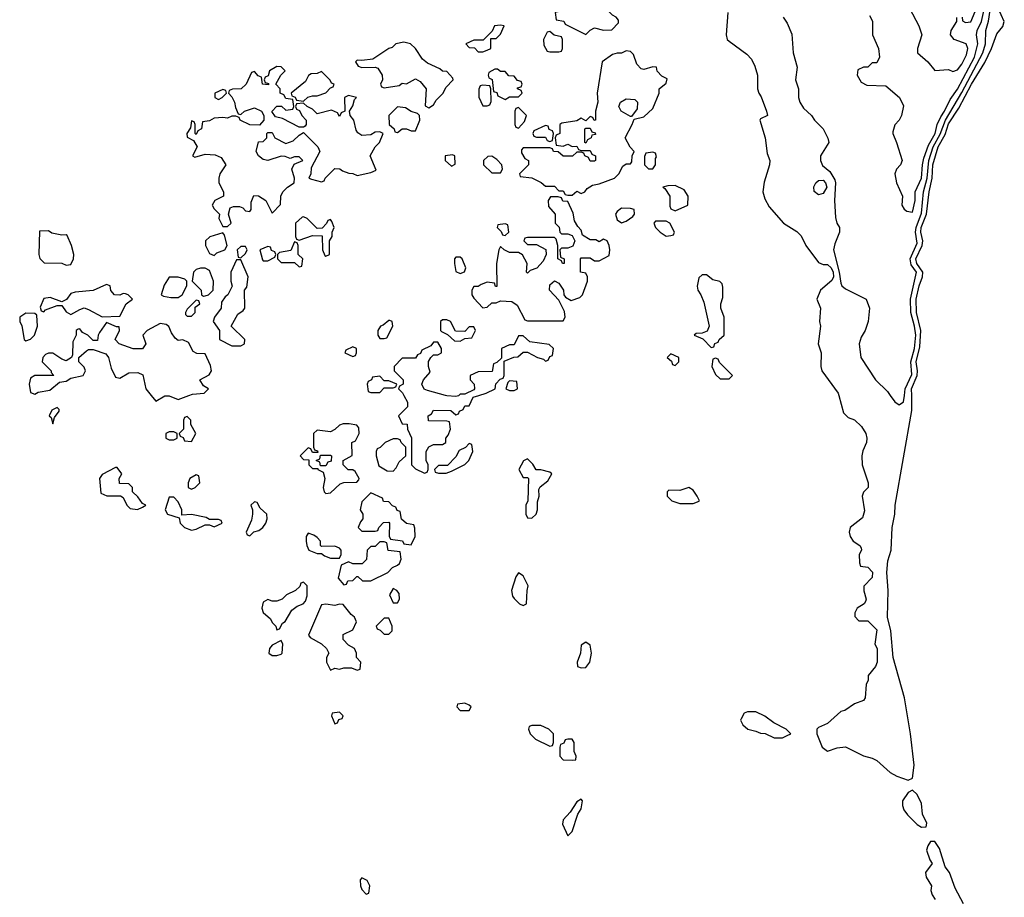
# Model space of a CAD drawing. Header units: inches. Extents: x 2789275 to 2951659, y 860290 to 1033804.
# Tile 272 of 316: x 2901622 to 2906020, y 977759 to 981678. Entities that reach past the tile are written whole.
import ezdxf

# ---------------------------------------------------------------- set-up
doc = ezdxf.new("R2010")
doc.units = ezdxf.units.IN
doc.header["$MEASUREMENT"] = 0
doc.layers.add('C9907', color=7, linetype='Continuous')
doc.layers.add('C9908', color=7, linetype='Continuous')

msp = doc.modelspace()

# ---------------------------------------------------------------- linework, layer by layer
at = {"layer": 'C9907', "color": 2}
for points, elevation in [([(2902209, 980000), (2902230, 979974), (2902270, 979998), (2902290, 979998), (2902330, 979982), (2902378, 980000)], 2), ([(2903337.8, 980000), (2903354, 979970), (2903354, 979950), (2903314, 979910), (2903330, 979874), (2903352.7, 979872.7), (2903354, 979850), (2903371.6, 979811.6), (2903372, 979690), (2903390, 979672), (2903430, 979654), (2903442, 979658), (2903446, 979670), (2903446, 979690), (2903438, 979710), (2903438, 979750), (2903448.7, 979771.3), (2903470, 979782), (2903510, 979782), (2903526, 979790), (2903526, 979810), (2903536.4, 979823.6), (2903546, 979850), (2903542, 979882), (2903530, 979886), (2903447.3, 979887.3), (2903446, 979910), (2903462, 979918), (2903470, 979934), (2903547.3, 979932.7), (2903570, 979914), (2903582, 979918), (2903586, 979930), (2903602, 979938), (2903610, 979954), (2903630, 979954), (2903647.3, 979992.7), (2903672.2, 980000)], 2), ([(2903584, 980000), (2903582, 979998), (2903570, 979995.3), (2903530, 979998), (2903523.1, 980000)], 2), ([(2905280.7, 980000), (2905302, 979922), (2905322, 979902), (2905350.9, 979890.9), (2905382, 979862), (2905401, 979830), (2905406, 979810), (2905404.7, 979790), (2905387.3, 979752.7), (2905382.8, 979730), (2905384.7, 979690), (2905412, 979610), (2905412, 979590), (2905391, 979569), (2905384.7, 979550), (2905394.8, 979485.2), (2905386, 979454), (2905331.3, 979410), (2905326, 979390), (2905330.9, 979370.9), (2905344.7, 979350), (2905374, 979330), (2905379.6, 979319.6), (2905382, 979310), (2905372, 979290), (2905372.7, 979252.7), (2905378, 979238), (2905410, 979234), (2905431.1, 979211.1), (2905430, 979188), (2905392, 979148), (2905391.6, 979128.4), (2905402, 979090), (2905399.6, 979080.4), (2905394, 979070), (2905362, 979050), (2905352, 979030), (2905352.7, 979012.7), (2905370, 978994), (2905410, 978994), (2905450, 978954), (2905442, 978890), (2905451.3, 978870), (2905451.3, 978810), (2905444.7, 978790), (2905412, 978750), (2905411.1, 978728.9), (2905402, 978710), (2905398, 978650), (2905390, 978638), (2905350, 978624), (2905306.8, 978593.2), (2905290, 978588.7), (2905230, 978535.3), (2905190, 978518), (2905182, 978510), (2905182, 978490), (2905206, 978430), (2905230, 978411.3), (2905272.9, 978427.1), (2905310, 978431), (2905390, 978391), (2905430, 978381), (2905450, 978371), (2905510, 978316), (2905539.8, 978299.8), (2905590, 978282), (2905610, 978292), (2905616.9, 978350), (2905600.4, 978490), (2905573.3, 978650), (2905522.9, 978830), (2905513, 978950), (2905498.4, 979010), (2905500.5, 979130), (2905495.6, 979210), (2905498.9, 979261.1), (2905514.3, 979310), (2905518.9, 979410), (2905531.1, 979470), (2905532.4, 979510), (2905606.8, 979933.2), (2905606.1, 980000)], 2), ([(2905509.9, 980000), (2905530, 979971.3), (2905550, 979958.8), (2905570, 979972), (2905573.3, 980000)], 6), ([(2905836.9, 977730), (2905800.1, 977800.1), (2905775.1, 977870), (2905755.6, 977895.6), (2905730, 977977.2), (2905710, 978008.7), (2905690, 978008), (2905678, 977990), (2905672, 977970), (2905686.8, 977926.8), (2905698, 977910), (2905667.3, 977870), (2905671.3, 977850), (2905694, 977810), (2905692, 977790), (2905698, 977770), (2905711, 977750)], 2)]:
    msp.add_lwpolyline(points, dxfattribs=dict(at, elevation=elevation))
at = {"layer": 'C9907', "color": 2, "elevation": 2}
for points in [[(2901790, 979946), (2901766, 979934), (2901754, 979910), (2901762, 979902), (2901770, 979874), (2901778, 979902), (2901798, 979930), (2901798, 979938)], [(2902370, 979906), (2902358, 979902), (2902354, 979890), (2902354, 979850), (2902334, 979830), (2902338, 979818), (2902352, 979812), (2902358, 979798), (2902390, 979794), (2902408, 979830), (2902386, 979870), (2902386, 979890)], [(2903094, 979874), (2903066.4, 979873.6), (2903050, 979868), (2903030, 979848), (2903010, 979838), (2902950, 979846), (2902934, 979830), (2902934, 979770), (2902938, 979758), (2902952.7, 979752.7), (2902954, 979746), (2902930, 979746), (2902922, 979762), (2902910, 979766), (2902874, 979730), (2902890, 979714), (2902912.7, 979712.7), (2902914, 979690), (2902930, 979674), (2902954, 979674), (2902954, 979670), (2902978, 979658), (2902984.7, 979630), (2902978, 979590), (2902982, 979570), (2902990, 979562), (2903010, 979566), (2903054, 979606), (2903070, 979612), (2903127.3, 979612.7), (2903136.4, 979623.6), (2903138, 979630), (2903120.4, 979660.4), (2903110, 979668), (2903088.4, 979668.4), (2903066, 979690), (2903066, 979710), (2903107.3, 979732.7), (2903106, 979790), (2903122, 979798), (2903138, 979830), (2903136.4, 979856.4), (2903127.3, 979867.3)], [(2902310, 979838), (2902290, 979838), (2902274, 979830), (2902274, 979810), (2902290, 979802), (2902310, 979802), (2902326, 979810), (2902326, 979830)], [(2903310, 979806), (2903290, 979806), (2903254, 979790), (2903232.7, 979767.3), (2903218, 979762), (2903214, 979750), (2903214, 979730), (2903225.4, 979685.4), (2903263.6, 979663.6), (2903290, 979662), (2903303.1, 979676.9), (2903316.4, 979703.6), (2903346, 979730), (2903346, 979770), (2903326, 979790), (2903322, 979802)], [(2903630, 979786), (2903612.7, 979767.3), (2903585.4, 979754.6), (2903570, 979726), (2903532.7, 979687.3), (2903492.7, 979687.3), (2903474, 979670), (2903478, 979658), (2903492.7, 979652.7), (2903527.3, 979652.7), (2903550, 979662), (2903610, 979692), (2903628, 979710), (2903646, 979750), (2903642, 979782)], [(2902966, 979686), (2902962, 979702), (2902946, 979710), (2902962, 979718), (2902966, 979734), (2903010, 979734), (2903014, 979730), (2903012.7, 979707.3), (2902998, 979702), (2902990, 979686)], [(2903890, 979718), (2903871.6, 979708.4), (2903852, 979670), (2903870, 979634), (2903890, 979634), (2903894, 979630), (2903892, 979530), (2903882, 979510), (2903882, 979470), (2903890, 979454), (2903910, 979452), (2903928, 979470), (2903934, 979490), (2903934.6, 979525.4), (2903942, 979550), (2903940.4, 979579.6), (2903947.3, 979592.7), (2903980.4, 979619.6), (2903998, 979650), (2903990, 979658), (2903950, 979668), (2903928.4, 979668.4), (2903913.6, 979693.6)], [(2902058, 979678), (2902050, 979678), (2901990, 979648), (2901978, 979630), (2901984.7, 979564.7), (2902011.6, 979551.6), (2902072.7, 979552.7), (2902084.7, 979544.7), (2902101, 979510), (2902115.3, 979495.3), (2902148.9, 979491.1), (2902170, 979502), (2902186, 979510), (2902170, 979518), (2902150, 979548), (2902126, 979570), (2902126, 979590), (2902110, 979606), (2902067.3, 979607.3), (2902066, 979630), (2902078, 979650)], [(2902410, 979646), (2902382, 979630), (2902374, 979610), (2902374, 979590), (2902390, 979582), (2902406, 979590), (2902426, 979610), (2902422, 979642)], [(2903190, 979566), (2903150, 979526), (2903142, 979490), (2903154, 979470), (2903154, 979450), (2903143.6, 979436.4), (2903134, 979410), (2903150, 979394), (2903210, 979394), (2903222, 979398), (2903226, 979410), (2903247.3, 979432.7), (2903270, 979434), (2903274, 979430), (2903272.7, 979372.7), (2903278, 979358), (2903331.6, 979351.6), (2903338, 979338), (2903370, 979334), (2903388, 979370), (2903387.3, 979407.3), (2903382, 979422), (2903350, 979428), (2903327.3, 979447.3), (2903322, 979482), (2903307.3, 979487.3), (2903302, 979502), (2903287.3, 979507.3), (2903270, 979526), (2903247.3, 979527.3), (2903242, 979542)], [(2904610, 979588.7), (2904570, 979575.3), (2904522, 979578), (2904514, 979570), (2904514, 979550), (2904534, 979530), (2904570, 979518), (2904630, 979518), (2904650, 979524.7), (2904658, 979530), (2904648, 979550), (2904630, 979578)], [(2902310, 979546), (2902290, 979546), (2902272, 979490), (2902282, 979470), (2902334, 979454), (2902338, 979430), (2902358, 979410), (2902390, 979398.8), (2902410, 979402.8), (2902450, 979422), (2902470, 979422), (2902490, 979414), (2902526, 979430), (2902522, 979442), (2902510, 979446), (2902470, 979446), (2902454.6, 979454.6), (2902390, 979468), (2902346, 979466), (2902346, 979490), (2902330, 979526)], [(2902670, 979526), (2902654, 979510), (2902662, 979490), (2902662, 979470), (2902656.9, 979443.1), (2902634, 979390), (2902638, 979378), (2902650, 979374), (2902668, 979392), (2902690, 979398), (2902708, 979410), (2902722, 979430), (2902728, 979450), (2902726, 979470), (2902696.4, 979496.4), (2902682, 979522)], [(2902910, 979386), (2902902, 979370), (2902902, 979350), (2902904.7, 979330), (2902914, 979310), (2902950, 979294), (2902970, 979294), (2902983.6, 979283.6), (2903010, 979274), (2903050, 979274), (2903058, 979290), (2903058, 979310), (2903050, 979318), (2903030, 979328), (2902970, 979326), (2902966, 979330), (2902966, 979350), (2902950, 979366), (2902936.4, 979376.4)], [(2903250, 979346), (2903230, 979346), (2903210, 979326), (2903190, 979326), (2903174, 979310), (2903171.6, 979268.4), (2903151.6, 979248.4), (2903110, 979248), (2903090, 979258), (2903058, 979242), (2903044.7, 979184.7), (2903070, 979154), (2903082, 979158), (2903087.3, 979172.7), (2903110, 979174), (2903128.4, 979191.6), (2903131.6, 979191.6), (2903152.7, 979172.7), (2903190, 979172), (2903266, 979210), (2903287.3, 979232.7), (2903310, 979242), (2903318, 979250), (2903326, 979270), (2903322, 979302), (2903267.3, 979307.3), (2903262, 979342)], [(2903850, 979208), (2903838, 979190), (2903818, 979130), (2903823.6, 979103.6), (2903830, 979094), (2903854, 979070), (2903870, 979062), (2903886, 979070), (2903888, 979130), (2903893.2, 979150), (2903870, 979195.3)], [(2902890, 979166), (2902878, 979162), (2902872.7, 979147.3), (2902854, 979130), (2902814, 979110), (2902794, 979090), (2902770, 979082), (2902750, 979082), (2902730, 979088.7), (2902710, 979078), (2902703.8, 979050), (2902710, 979031.3), (2902742.5, 979002.5), (2902750, 978986), (2902766, 978970), (2902770, 978954), (2902782, 978958), (2902796.4, 978983.6), (2902808.4, 978991.6), (2902838, 979042), (2902861.2, 979058.8), (2902888, 979070), (2902898, 979082), (2902906, 979106), (2902906, 979150)], [(2903290, 979138), (2903274, 979110), (2903290, 979074), (2903310, 979074), (2903318, 979090), (2903316.4, 979116.4), (2903306, 979130)], [(2903050, 979068), (2903030, 979062), (2902990, 979068), (2902970, 979066), (2902912, 978930), (2902919.6, 978919.6), (2902970.6, 978890.6), (2902992, 978870), (2903002, 978850), (2902992, 978830), (2902992, 978810), (2903010, 978774), (2903030, 978782), (2903050, 978778), (2903070, 978784.7), (2903103.6, 978783.6), (2903130, 978774), (2903142, 978778), (2903146, 978810), (2903126, 978830), (2903126, 978850), (2903118, 978870), (2903090, 978886), (2903066, 978910), (2903067.3, 978932.7), (2903110, 978954), (2903126, 978990), (2903118, 979010), (2903102, 979022), (2903067.3, 979067.3)], [(2903270, 979006), (2903250, 979006), (2903214, 978970), (2903218, 978958), (2903232.7, 978952.7), (2903250, 978934), (2903270, 978934), (2903286, 978950), (2903286, 978970)], [(2902790, 978906), (2902750, 978885.2), (2902737.3, 978870), (2902734.8, 978850), (2902750, 978839.1), (2902770, 978838.8), (2902790, 978844.7), (2902794, 978850), (2902798, 978890)], [(2904150, 978898), (2904130, 978886), (2904126, 978850), (2904112, 978810), (2904114, 978790), (2904130, 978784.7), (2904150, 978786), (2904168.7, 978810), (2904175.3, 978850), (2904170, 978886)], [(2903610, 978626), (2903578, 978622), (2903574, 978610), (2903590, 978594), (2903630, 978594), (2903638, 978610), (2903630, 978618)], [(2903050, 978586), (2903018, 978582), (2903014, 978570), (2903030, 978534), (2903042, 978538), (2903047.3, 978552.7), (2903062, 978558), (2903066, 978570)], [(2904910, 978588), (2904872.7, 978587.3), (2904858, 978582), (2904843.6, 978556.4), (2904842, 978550), (2904852, 978530), (2904874, 978510), (2904910, 978502), (2904930, 978492), (2904951.6, 978491.6), (2904991.6, 978471.6), (2905028.4, 978471.6), (2905050, 978482), (2905066, 978490), (2905046, 978510), (2904990, 978538), (2904950, 978568)], [(2903950, 978526), (2903910, 978526), (2903898, 978522), (2903894, 978510), (2903902, 978490), (2903925.4, 978465.4), (2903990, 978434), (2904002, 978438), (2904006, 978450), (2904006, 978490), (2903986, 978510)], [(2904090, 978466), (2904070, 978466), (2904058, 978462), (2904052.7, 978447.3), (2904038, 978442), (2904034, 978430), (2904034, 978390), (2904050, 978374), (2904090, 978372), (2904106, 978374), (2904108, 978390), (2904098, 978410), (2904098, 978450)], [(2905610, 978238), (2905590, 978228), (2905564.7, 978190), (2905564.7, 978170), (2905571.3, 978150), (2905587.1, 978127.1), (2905630, 978084.7), (2905650, 978072), (2905670, 978074), (2905674, 978090), (2905654.5, 978130), (2905650, 978178), (2905630, 978218)], [(2904130, 978198), (2904110, 978186), (2904081, 978139), (2904050, 978106), (2904046.4, 978086.4), (2904070, 978034), (2904090, 978054), (2904115.3, 978130), (2904130, 978154), (2904135.3, 978190)], [(2903150, 977846), (2903142, 977838), (2903144.7, 977810), (2903150, 977794), (2903170, 977774), (2903182, 977778), (2903186, 977810), (2903174.6, 977834.6)]]:
    msp.add_lwpolyline(points, close=True, dxfattribs=at)
at = {"layer": 'C9908', "color": 2, "elevation": 2}
for points in [[(2904190, 981751.8), (2904154, 981750), (2904124.9, 981735.1), (2904014, 981710), (2904018, 981678), (2904051.6, 981671.6), (2904058, 981658), (2904150, 981612), (2904170, 981632), (2904190, 981642), (2904230, 981632), (2904267.3, 981632.7), (2904296.4, 981663.6), (2904296.4, 981676.4), (2904286, 981690), (2904270, 981698), (2904254, 981714)], [(2903770, 981654), (2903742, 981650), (2903732.7, 981627.3), (2903692.7, 981587.3), (2903650, 981586), (2903614, 981570), (2903630, 981554), (2903652.7, 981552.7), (2903670, 981534), (2903690, 981534), (2903710, 981542), (2903726, 981550), (2903726, 981594), (2903750, 981594), (2903770, 981614), (2903786, 981650)], [(2903990, 981626), (2903978, 981622), (2903962, 981590), (2903963.6, 981563.6), (2903978, 981538), (2903990, 981534), (2904030, 981534), (2904042, 981538), (2904046, 981550), (2904046, 981590), (2904042, 981602), (2904008.4, 981608.4)], [(2903337, 981577), (2903302, 981570), (2903285.4, 981554.6), (2903270, 981548.7), (2903198.8, 981501.2), (2903150, 981495.3), (2903130, 981498), (2903122, 981490), (2903134, 981470), (2903150, 981464.7), (2903210, 981466), (2903221, 981461), (2903241, 981430), (2903242, 981410), (2903234, 981390), (2903238, 981378), (2903250, 981374), (2903316.4, 981383.6), (2903330, 981394), (2903350, 981392), (2903390, 981414), (2903410, 981402), (2903438, 981370), (2903432.7, 981292.7), (2903450, 981284.7), (2903470, 981298), (2903481.5, 981318.5), (2903514, 981350), (2903525.2, 981374.8), (2903558, 981410), (2903556.4, 981416.4), (2903530, 981446), (2903510, 981448), (2903499, 981459), (2903443.2, 981483.2), (2903421.2, 981501.2), (2903390, 981548.7), (2903368, 981570)], [(2904330, 981539), (2904310, 981529), (2904290, 981528.7), (2904270, 981522), (2904222.8, 981490), (2904201, 981350), (2904204.7, 981310), (2904194, 981270), (2904194, 981230), (2904187.3, 981227.3), (2904182, 981242), (2904170, 981246), (2904150, 981226), (2904130, 981238), (2904110, 981226), (2904043.6, 981216.4), (2904034, 981210), (2904034, 981170), (2904018, 981162), (2904014, 981150), (2904018, 981118), (2904050, 981114), (2904070, 981122), (2904090, 981112), (2904110, 981114), (2904118, 981098), (2904130, 981094), (2904170, 981094), (2904178, 981078), (2904194, 981070), (2904194, 981050), (2904190, 981046), (2904170, 981046), (2904162, 981062), (2904146, 981070), (2904142, 981082), (2904130, 981086), (2904110, 981086), (2904091.1, 981068.9), (2904050, 981068), (2904027.3, 981087.3), (2904006, 981090), (2904002, 981102), (2903990, 981106), (2903870, 981106), (2903863.6, 981096.4), (2903863.6, 981083.6), (2903878, 981058), (2903894, 981050), (2903894, 981030), (2903854, 980990), (2903858, 980978), (2903910, 980972), (2903951.6, 980951.6), (2903970, 980934), (2904010, 980934), (2904030, 980914), (2904050, 980914), (2904058, 980898), (2904070, 980894), (2904090, 980894), (2904110, 980912), (2904130, 980902), (2904146, 980910), (2904156.4, 980923.6), (2904180.4, 980939.6), (2904210, 980944.7), (2904278, 980970), (2904298, 980990), (2904316.4, 981023.6), (2904330, 981034), (2904350, 981034), (2904356.4, 981043.6), (2904358, 981070), (2904366, 981090), (2904348.4, 981108.4), (2904326, 981150), (2904358, 981210), (2904366, 981234), (2904410, 981244.7), (2904450, 981282), (2904478, 981350), (2904478, 981370), (2904510, 981394), (2904513.6, 981413.6), (2904490, 981426), (2904468.9, 981448.9), (2904466, 981466), (2904450, 981468), (2904410, 981455.3), (2904398, 981458), (2904379, 981479), (2904363.1, 981523.1), (2904350, 981535.3)], [(2902770, 981468.7), (2902738, 981450), (2902732, 981428), (2902718, 981422), (2902714, 981410), (2902718, 981398), (2902732.7, 981392.7), (2902732.7, 981387.3), (2902706, 981390), (2902702, 981422), (2902687.3, 981427.3), (2902670, 981446), (2902658, 981442), (2902634, 981390), (2902611.1, 981368.9), (2902572.7, 981367.3), (2902558, 981362), (2902554, 981350), (2902570, 981334), (2902582, 981310), (2902585.4, 981285.4), (2902598, 981258), (2902610, 981254), (2902626, 981270), (2902670, 981284.7), (2902702, 981270), (2902712, 981250), (2902712, 981230), (2902692.7, 981207.3), (2902650, 981208), (2902606, 981230), (2902602, 981242), (2902587.3, 981247.3), (2902570, 981248), (2902550, 981238), (2902530, 981242), (2902490, 981238), (2902470, 981226), (2902438, 981222), (2902434, 981190), (2902418, 981182), (2902410, 981166), (2902406, 981170), (2902406, 981210), (2902402, 981222), (2902390, 981226), (2902384.7, 981195.3), (2902368, 981170), (2902370, 981154), (2902398, 981138), (2902414, 981110), (2902394, 981070), (2902403.6, 981063.6), (2902450, 981078), (2902495.3, 981075.3), (2902522, 981062), (2902542, 981030), (2902516, 980990), (2902511, 980970), (2902511.3, 980950), (2902532, 980910), (2902532, 980890), (2902494, 980870), (2902482, 980850), (2902490, 980834), (2902514, 980810), (2902512, 980790), (2902530, 980754), (2902550, 980754), (2902566, 980770), (2902555.3, 980810), (2902562, 980838), (2902576.4, 980843.6), (2902603.6, 980843.6), (2902618, 980838), (2902630, 980824.7), (2902650, 980822), (2902655.3, 980830), (2902656.4, 980863.6), (2902667.3, 980892.7), (2902688, 980892), (2902722, 980870), (2902750, 980814), (2902787.3, 980852.7), (2902788, 980890), (2902798, 980910), (2902818, 980930), (2902848, 980950), (2902848.7, 980970), (2902838, 981010), (2902847.3, 981032.7), (2902886, 981050), (2902870, 981066), (2902850, 981066), (2902830, 981058), (2902807.3, 981067.3), (2902790, 981068), (2902730, 981049), (2902710, 981054), (2902688, 981070), (2902678, 981090), (2902688, 981132), (2902710, 981134), (2902726, 981150), (2902726, 981170), (2902730, 981174), (2902750, 981174), (2902762, 981150), (2902810, 981124.7), (2902843.1, 981136.9), (2902870, 981162), (2902890, 981174), (2902954, 981110), (2902962, 981090), (2902923.6, 981016.4), (2902922, 980990), (2902914, 980970), (2902925.4, 980965.4), (2902970, 980954), (2902982, 980958), (2902986, 980970), (2903030, 981014), (2903051.6, 981011.6), (2903063.6, 981003.6), (2903092.7, 980992.7), (2903110, 980992), (2903130, 980982), (2903190, 980996), (2903213.6, 981006.4), (2903188, 981070), (2903209.4, 981110.6), (2903228.7, 981130), (2903246, 981170), (2903230, 981178), (2903210, 981175.3), (2903190, 981164), (2903150, 981161.2), (2903132.9, 981172.9), (2903125.2, 981185.2), (2903114, 981230), (2903098, 981250), (2903095.3, 981270), (2903110, 981294), (2903118, 981322), (2903126, 981330), (2903090, 981339), (2903072, 981330), (2903074, 981270), (2903058, 981262), (2903050, 981246), (2903042, 981262), (2903014.6, 981274.6), (2902950, 981258), (2902930, 981278), (2902906, 981290), (2902890, 981306), (2902858, 981302), (2902854, 981290), (2902858, 981278), (2902872, 981272), (2902882, 981250), (2902902, 981230), (2902902, 981210), (2902896.9, 981203.1), (2902890, 981198), (2902870, 981198), (2902796.4, 981236.4), (2902764, 981244), (2902748.4, 981268.4), (2902770, 981292), (2902792, 981292), (2902810, 981274), (2902842, 981278), (2902846, 981290), (2902842, 981322), (2902810, 981326), (2902802, 981342), (2902786, 981350), (2902786, 981370), (2902766, 981390), (2902788, 981430), (2902808, 981450), (2902790, 981468)], [(2903756.4, 981456.4), (2903743.6, 981456.4), (2903718, 981442), (2903714, 981430), (2903718, 981418), (2903731.6, 981411.6), (2903738, 981358), (2903752.7, 981352.7), (2903758, 981338), (2903790, 981322), (2903810, 981334), (2903850, 981334), (2903866, 981350), (2903862, 981362), (2903846, 981370), (2903846, 981374), (2903862, 981378), (2903866, 981390), (2903862, 981402), (2903846, 981406), (2903830, 981426), (2903807.3, 981427.3), (2903790, 981446), (2903770, 981446)], [(2902970, 981446), (2902950, 981438), (2902923.6, 981436.4), (2902911.6, 981428.4), (2902898, 981402), (2902834, 981350), (2902838, 981338), (2902852, 981332), (2902858, 981318), (2902890, 981314), (2902908.4, 981331.6), (2902930, 981338), (2902950, 981338), (2902988.9, 981351.1), (2903010, 981374), (2903022, 981378), (2903026, 981390), (2903015.3, 981395.3), (2903008.4, 981408.4)], [(2903690, 981386), (2903678, 981382), (2903672.7, 981367.3), (2903672.7, 981332.7), (2903690, 981294), (2903710, 981294), (2903722, 981298), (2903727.3, 981312.7), (2903726, 981370), (2903722, 981382)], [(2902530, 981366), (2902494, 981350), (2902494, 981330), (2902510, 981322), (2902526, 981330), (2902546, 981350), (2902542, 981362)], [(2904350, 981246), (2904309, 981269), (2904298, 981290), (2904306, 981310), (2904330, 981324.7), (2904370, 981322), (2904382, 981310), (2904379.6, 981280.4), (2904354, 981246)], [(2903310, 981289), (2903271.3, 981250), (2903272, 981210), (2903294, 981190), (2903298, 981178), (2903310, 981174), (2903330, 981191.3), (2903350, 981191.3), (2903370, 981182), (2903390, 981182), (2903408.7, 981230), (2903408, 981250), (2903399, 981259), (2903370, 981268.7), (2903344.7, 981284.7)], [(2903850, 981286), (2903838, 981282), (2903834, 981270), (2903834, 981210), (2903838, 981198), (2903850, 981194), (2903876.4, 981223.6), (2903886, 981250)], [(2903970, 981206), (2903918, 981182), (2903914, 981170), (2903918, 981158), (2903930, 981154), (2903970, 981154), (2903978, 981138), (2903990, 981134), (2904002, 981138), (2904006, 981170), (2904002, 981182), (2903987.3, 981187.3), (2903982, 981202)], [(2904150, 981126), (2904146, 981130), (2904146, 981190), (2904150, 981194), (2904170, 981194), (2904178, 981178), (2904192.7, 981172.7), (2904194, 981166), (2904178, 981162), (2904174, 981150), (2904158, 981142)], [(2903555.3, 981075.3), (2903522, 981070), (2903522, 981050), (2903550, 981024.7), (2903567.3, 981032.7), (2903566, 981070)], [(2903730, 981068), (2903712.7, 981067.3), (2903694, 981050), (2903694, 981030), (2903730, 980994), (2903770, 980994), (2903778, 981010), (2903775.3, 981030), (2903753.6, 981053.6)], [(2904450, 981086), (2904418, 981082), (2904412.7, 981067.3), (2904412, 981030), (2904430, 981012), (2904450, 981012), (2904462, 981030), (2904462, 981058), (2904466, 981066), (2904462, 981082)], [(2904550, 980938), (2904516.4, 980936.4), (2904494, 980930), (2904503.6, 980923.6), (2904526, 980890), (2904526, 980846), (2904530, 980834), (2904550, 980824.7), (2904606, 980850), (2904608, 980890), (2904590, 980918)], [(2905190, 980895.8), (2905171.1, 980911.1), (2905169, 980931), (2905177.7, 980950), (2905190, 980960.2), (2905210, 980961.3), (2905220.7, 980950), (2905226.4, 980930), (2905210, 980902.3)], [(2904027.3, 980887.3), (2903992.7, 980887.3), (2903982, 980870), (2903983.6, 980843.6), (2904014, 980810), (2904014, 980770), (2904031.6, 980751.6), (2904034, 980730), (2904042, 980722), (2904070, 980722), (2904090, 980714), (2904102, 980690), (2904092.7, 980667.3), (2904070, 980658), (2904042, 980658), (2904034, 980650), (2904038, 980618), (2904054, 980610), (2904054, 980590), (2904046, 980590), (2904042, 980602), (2904026, 980610), (2904026, 980670), (2904018, 980698), (2904010, 980706), (2903890, 980706), (2903878, 980702), (2903874, 980690), (2903890, 980674), (2903930, 980674), (2903971.3, 980651.3), (2903974, 980630), (2903959.8, 980600.2), (2903931.1, 980568.9), (2903902, 980558), (2903890, 980546), (2903886, 980550), (2903888, 980590), (2903868.4, 980628.4), (2903850, 980638), (2903810, 980638), (2903786, 980650), (2903770, 980666), (2903762, 980650), (2903752, 980590), (2903752.7, 980487.3), (2903747.3, 980487.3), (2903742, 980502), (2903710, 980506), (2903683.6, 980496.4), (2903670, 980486), (2903650, 980486), (2903642, 980470), (2903642, 980450), (2903650, 980434), (2903690, 980392), (2903710, 980394), (2903730, 980414), (2903750, 980414), (2903770, 980422), (2903819.6, 980419.6), (2903843.6, 980403.6), (2903878, 980338), (2903890, 980334), (2904050, 980334), (2904058, 980350), (2904054.6, 980374.6), (2904030, 980426), (2903988, 980470), (2903990, 980494), (2904010, 980512), (2904030, 980502), (2904051.3, 980470), (2904052, 980450), (2904059.6, 980439.6), (2904084.7, 980424.7), (2904123.1, 980436.9), (2904135.3, 980450), (2904158, 980510), (2904158, 980530), (2904150, 980546), (2904126, 980550), (2904126, 980610), (2904130, 980614), (2904170, 980614), (2904190, 980602), (2904210, 980602), (2904254.6, 980625.4), (2904258, 980650), (2904255.3, 980670), (2904246, 980690), (2904230, 980698), (2904210, 980686), (2904195.3, 980695.3), (2904170, 980695.3), (2904136.4, 980716.4), (2904130, 980738), (2904114.6, 980754.6), (2904100.4, 980780.4), (2904094.6, 980814.6), (2904070, 980866), (2904047.3, 980867.3), (2904042, 980882)], [(2902890, 980798), (2902883.6, 980796.4), (2902854, 980770), (2902854, 980710), (2902858, 980698), (2902870, 980694), (2902930, 980714), (2902972.7, 980712.7), (2902974, 980650), (2902984.7, 980624.7), (2902990, 980622), (2903006, 980630), (2903006, 980690), (2903018, 980710), (2903018, 980730), (2903026, 980750), (2903016.4, 980776.4), (2903010, 980786), (2902998, 980782), (2902992.7, 980767.3), (2902972.7, 980747.3), (2902950, 980746), (2902906, 980790)], [(2904310, 980836), (2904290, 980822), (2904282.8, 980810), (2904290, 980784.7), (2904310, 980771.3), (2904330, 980778), (2904360.4, 980799.6), (2904368, 980810), (2904366, 980830), (2904350, 980835.3)], [(2903790, 980766), (2903758, 980762), (2903754, 980750), (2903772.7, 980732.7), (2903778, 980718), (2903790, 980714), (2903806, 980730), (2903802, 980762)], [(2904510, 980778), (2904462, 980778), (2904454, 980770), (2904462, 980750), (2904482, 980730), (2904510, 980712), (2904530, 980714), (2904542, 980718), (2904546, 980730), (2904526, 980770)], [(2901750, 980735.3), (2901710, 980734), (2901706.8, 980630), (2901711.6, 980611.6), (2901732, 980592), (2901810, 980591), (2901830, 980582), (2901850, 980584.7), (2901862, 980610), (2901864, 980630), (2901853.2, 980670), (2901834, 980714), (2901830, 980718), (2901810, 980715.3), (2901765.2, 980725.2)], [(2902530, 980726), (2902471.1, 980708.9), (2902452, 980690), (2902452, 980670), (2902470, 980634), (2902490, 980624.7), (2902502.7, 980637.3), (2902538, 980650), (2902548.7, 980670), (2902536.4, 980716.4)], [(2902630, 980666), (2902610, 980666), (2902594, 980650), (2902598, 980618), (2902610, 980614), (2902630, 980634), (2902638, 980650)], [(2902730, 980666), (2902694, 980650), (2902706.4, 980606.4), (2902710, 980602), (2902730, 980602), (2902762, 980618), (2902766, 980630), (2902762, 980642), (2902747.3, 980647.3), (2902742, 980662)], [(2902850, 980686), (2902832.7, 980647.3), (2902782, 980638), (2902774, 980630), (2902774, 980610), (2902790, 980594), (2902850, 980594), (2902870, 980574), (2902882, 980578), (2902886, 980610), (2902866, 980630), (2902866, 980670), (2902862, 980682)], [(2902610, 980606), (2902590, 980606), (2902564.7, 980550), (2902564.7, 980510), (2902571.6, 980488.4), (2902552, 980450), (2902539.6, 980440.4), (2902523.6, 980416.4), (2902522, 980390), (2902492, 980350), (2902486, 980330), (2902514, 980290), (2902514, 980250), (2902570, 980222), (2902610, 980222), (2902626, 980230), (2902628, 980250), (2902566, 980310), (2902596.4, 980363.6), (2902620.4, 980379.6), (2902628, 980390), (2902626, 980470), (2902636.4, 980483.6), (2902642, 980530)], [(2903590, 980618), (2903570, 980618), (2903564.7, 980610), (2903564.7, 980590), (2903570, 980554), (2903590, 980544.7), (2903608.4, 980551.6), (2903615.3, 980570), (2903598, 980610)], [(2902430, 980568.7), (2902410, 980562), (2902398, 980550), (2902392, 980510), (2902432, 980470), (2902434, 980450), (2902443.6, 980443.6), (2902450, 980444.7), (2902466, 980450), (2902486, 980470), (2902488, 980510), (2902470, 980558), (2902450, 980568)], [(2904690, 980539), (2904670, 980539), (2904655.3, 980524.7), (2904647.5, 980487.5), (2904651.3, 980470), (2904664.7, 980450), (2904676.9, 980416.9), (2904702, 980310), (2904692.7, 980287.3), (2904670, 980278), (2904643.6, 980276.4), (2904634, 980270), (2904672.7, 980252.7), (2904710, 980214), (2904722, 980218), (2904727.3, 980232.7), (2904742, 980238), (2904746, 980250), (2904768, 980270), (2904769, 980350), (2904754, 980390), (2904754, 980410), (2904763.1, 980436.9), (2904763.1, 980483.1), (2904759, 980499), (2904748.9, 980508.9), (2904717.2, 980517.2)], [(2902010, 980495.3), (2901950, 980469), (2901870, 980461.2), (2901850, 980455.3), (2901831.1, 980428.9), (2901810, 980418), (2901758, 980438), (2901730, 980433.2), (2901714, 980394), (2901718, 980378), (2901730, 980374), (2901738, 980382), (2901790, 980402), (2901810, 980402), (2901830, 980374), (2901850, 980362), (2901890, 980384.7), (2901910, 980391), (2901930, 980384.7), (2901990, 980351.3), (2902070, 980354), (2902098, 980410), (2902126, 980430), (2902106, 980450), (2902094.6, 980454.6), (2902084.7, 980455.3), (2902070, 980448), (2902046, 980450), (2902028.7, 980468.7), (2902026, 980490)], [(2902330, 980528.7), (2902290, 980528), (2902267.1, 980492.9), (2902254, 980450), (2902263.6, 980443.6), (2902296.9, 980436.9), (2902330, 980438), (2902348, 980450), (2902368, 980490), (2902368, 980510), (2902359, 980519)], [(2902410, 980426), (2902370, 980386), (2902362, 980370), (2902362, 980362), (2902370, 980354), (2902390, 980354), (2902406, 980370), (2902406, 980394), (2902426, 980410), (2902422, 980422)], [(2901650, 980368), (2901622, 980350), (2901622, 980330), (2901631.1, 980311.1), (2901642, 980250), (2901650, 980244.7), (2901670, 980252), (2901688, 980270), (2901702, 980310), (2901698, 980358), (2901690, 980366)], [(2903270, 980335.3), (2903246, 980314), (2903234, 980310), (2903222, 980290), (2903222, 980270), (2903230, 980254), (2903250, 980254), (2903262, 980258), (2903288, 980310), (2903286, 980330), (2903274.6, 980334.6)], [(2903530, 980338), (2903510, 980338), (2903502, 980330), (2903502, 980290), (2903505.4, 980285.4), (2903532.7, 980272.7), (2903563.6, 980243.6), (2903590, 980242), (2903610, 980254), (2903642, 980258), (2903658, 980290), (2903650, 980306), (2903630, 980306), (2903610, 980286), (2903568, 980288), (2903546, 980330)], [(2903110, 980218), (2903078, 980202), (2903074, 980190), (2903110, 980174), (2903122, 980178), (2903126, 980190), (2903126, 980210)], [(2904530, 980186), (2904514, 980170), (2904532.7, 980152.7), (2904538, 980138), (2904550, 980134), (2904566, 980150), (2904566, 980170)], [(2904730, 980166), (2904718, 980162), (2904714, 980130), (2904730, 980094), (2904750, 980074), (2904790, 980074), (2904806, 980090), (2904747.3, 980147.3), (2904742, 980162)], [(2903230, 980086), (2903198, 980082), (2903194, 980070), (2903178, 980062), (2903174, 980050), (2903178, 980018), (2903190, 980014), (2903230, 980014), (2903250, 980034), (2903290, 980034), (2903302, 980038), (2903306, 980050), (2903270, 980066), (2903250, 980066)], [(2903810, 980066), (2903802, 980058), (2903794, 980030), (2903810, 980022), (2903830, 980022), (2903846, 980030), (2903842, 980062)]]:
    msp.add_lwpolyline(points, close=True, dxfattribs=at)
at = {"layer": 'C9908', "color": 2}
for points, elevation in [([(2905416.9, 981696.9), (2905431.1, 981671.1), (2905431.3, 981610), (2905458, 981550), (2905462, 981510), (2905450, 981486), (2905430, 981486), (2905410, 981466), (2905390, 981466), (2905365.4, 981454.6), (2905362, 981430), (2905379.6, 981399.6), (2905405.4, 981385.4), (2905490, 981382), (2905551, 981330), (2905570, 981294), (2905561, 981250), (2905550, 981228.7), (2905530.8, 981209.2), (2905522, 981178), (2905521, 981170), (2905538.8, 981130), (2905562.8, 981050), (2905556, 981030), (2905538, 981010), (2905531, 980990), (2905538.8, 980950), (2905564.7, 980890), (2905562, 980850), (2905571.6, 980831.6), (2905583.6, 980823.6), (2905610, 980818), (2905620.9, 980870), (2905622, 980910), (2905650, 980971), (2905653.6, 981030), (2905660.2, 981059.8), (2905681.5, 981118.5), (2905710.5, 981170), (2905719.8, 981210), (2905735.5, 981244.5), (2905753, 981270), (2905777.7, 981322.3), (2905810, 981367.6), (2905886.5, 981510), (2905902, 981570), (2905894.8, 981610), (2905898.4, 981630), (2905918.1, 981670), (2905936.1, 981750)], 10), ([(2905573.3, 980000), (2905576.8, 980030), (2905606.1, 980093.9), (2905602.7, 980150), (2905618.2, 980210), (2905623.8, 980270), (2905619, 980310), (2905601.9, 980370), (2905600.5, 980430), (2905626.8, 980550), (2905603.1, 980583.1), (2905598.6, 980610), (2905630, 980680.7), (2905623.4, 980730), (2905625.4, 980750), (2905650, 980814), (2905658.7, 980910), (2905675.2, 980970), (2905682.7, 981050), (2905702.5, 981110), (2905733.2, 981166.8), (2905756.6, 981230), (2905830, 981352.6), (2905924.1, 981530), (2905936.2, 981570), (2905937.2, 981630), (2905949.2, 981670.8), (2905960.8, 981750)], 6), ([(2905596, 981730), (2905638, 981650), (2905651, 981611), (2905631.3, 981550), (2905632, 981530), (2905678, 981490), (2905710, 981451.3), (2905770, 981456), (2905790, 981446), (2905810, 981454), (2905830, 981479.1), (2905850, 981521), (2905857.4, 981550), (2905849.6, 981569.6), (2905795.3, 981590), (2905779, 981610), (2905782, 981630), (2905808, 981670), (2905807.3, 981687.3)], 14), ([(2905606.1, 980000), (2905605.7, 980030), (2905630.7, 980090), (2905632.2, 980110), (2905625.8, 980150), (2905642.8, 980217.2), (2905646.2, 980290), (2905627.4, 980370), (2905626.6, 980430), (2905639.1, 980490), (2905654.2, 980530), (2905655.7, 980550), (2905628.5, 980590), (2905624.1, 980610), (2905653, 980670), (2905655.6, 980690), (2905646.5, 980730), (2905648.7, 980750), (2905672.2, 980810), (2905683.9, 980910), (2905697.9, 980970), (2905701.1, 981030), (2905724.7, 981110), (2905755.3, 981164.7), (2905770, 981212.4), (2905816.7, 981283.3), (2905872.4, 981390), (2905933, 981487), (2905962.9, 981550), (2905985.6, 981614.4), (2906012.6, 981647.4), (2906019.6, 981670), (2905992.2, 981730)], 2), ([(2904784.7, 981710), (2904778, 981610), (2904782, 981590), (2904790, 981582), (2904870, 981524.7), (2904890, 981502), (2904906, 981470), (2904918, 981430), (2904918, 981370), (2904922.8, 981350), (2904933.4, 981333.4), (2904958, 981270), (2904962, 981250), (2904930, 981235.3), (2904927.3, 981230), (2904950.8, 981150), (2904960.7, 981080.7), (2904972, 981050), (2904971.3, 981030), (2904947.6, 980952.4), (2904941.6, 980910), (2904950, 980878), (2904970, 980842.8), (2905034, 980770), (2905092.6, 980732.6), (2905112.5, 980712.5), (2905132.7, 980670), (2905190, 980594), (2905210, 980585.7), (2905230, 980584.6), (2905245.7, 980570), (2905254.8, 980550), (2905256, 980530), (2905250, 980514), (2905199.3, 980470), (2905182.8, 980430), (2905198, 980390), (2905194.8, 980330), (2905198.8, 980310), (2905187.7, 980230), (2905201.6, 980190), (2905200.5, 980130), (2905204.9, 980110), (2905278, 980010), (2905280.7, 980000)], 2), ([(2905031.3, 981690), (2905050, 981662), (2905070, 981614), (2905076, 981530), (2905094.4, 981465.6), (2905086.8, 981410), (2905101, 981370), (2905101, 981330), (2905106, 981310), (2905122.5, 981282.5), (2905158, 981250), (2905171.3, 981230), (2905210, 981191.3), (2905231.1, 981148.9), (2905236, 981130), (2905198, 981070), (2905198, 981050), (2905207.1, 981027.1), (2905240.5, 981000.5), (2905263.1, 980963.1), (2905265.7, 980950), (2905261, 980870), (2905265.4, 980794.6), (2905271, 980770), (2905282.8, 980750), (2905282.8, 980730), (2905262.5, 980677.5), (2905257.3, 980650), (2905282.6, 980550), (2905290, 980501), (2905294.4, 980490), (2905310, 980475.8), (2905402, 980430), (2905418, 980390), (2905411.3, 980330), (2905398, 980290), (2905379.8, 980260.2), (2905370.8, 980230), (2905378.8, 980170), (2905444.7, 980070), (2905497.5, 980017.5), (2905509.9, 980000)], 6), ([(2905832, 981690), (2905832.7, 981672.7), (2905846, 981666), (2905870, 981668), (2905890, 981714)], 14), ([(2902378, 980000), (2902394, 980006), (2902446, 980010), (2902466, 980030), (2902443.1, 980043.1), (2902426, 980070), (2902468.4, 980091.6), (2902478, 980110), (2902474.6, 980134.6), (2902450, 980186), (2902412.7, 980187.3), (2902396.4, 980196.4), (2902376.5, 980236.5), (2902350, 980248), (2902330, 980246), (2902316.4, 980256.4), (2902300.2, 980280.2), (2902288.4, 980308.4), (2902276.4, 980316.4), (2902250, 980322), (2902192, 980290), (2902171.3, 980270), (2902184.7, 980230), (2902170, 980208), (2902128.9, 980208.9), (2902066, 980230), (2902048, 980250), (2902068, 980290), (2902066, 980306), (2902054, 980306), (2902010, 980326), (2901978, 980282), (2901972, 980270), (2901970, 980246), (2901950, 980246), (2901926, 980270), (2901902, 980282), (2901890, 980298), (2901883.6, 980296.4), (2901874, 980290), (2901874, 980270), (2901859.6, 980240.4), (2901858, 980182), (2901854, 980170), (2901830, 980155.3), (2901810, 980162), (2901770, 980188.7), (2901750, 980188.7), (2901736.9, 980183.1), (2901724.7, 980170), (2901722, 980150), (2901762, 980110), (2901762, 980102), (2901774, 980090), (2901690, 980088.7), (2901670, 980078), (2901664, 980050), (2901670, 980014), (2901690, 980006), (2901705.2, 980014.8), (2901756, 980024), (2901800.4, 980059.6), (2901830, 980064.7), (2901850, 980078), (2901906, 980090), (2901915.3, 980110), (2901910, 980126), (2901886, 980150), (2901886, 980170), (2901920.2, 980199.8), (2901930, 980204.7), (2901950, 980204.7), (2902006.4, 980186.4), (2902018, 980170), (2902030, 980122), (2902050, 980082), (2902070, 980078), (2902110, 980101), (2902150, 980102), (2902172.7, 980092.7), (2902184.7, 980030), (2902209, 980000)], 2), ([(2903523.1, 980000), (2903443.1, 980023.1), (2903428.7, 980028.7), (2903418, 980050), (2903426, 980070), (2903455.3, 980104.7), (2903448, 980130), (2903448, 980152), (2903458, 980170), (2903470, 980182), (2903490, 980182), (2903506, 980190), (2903506, 980210), (2903490, 980238), (2903470, 980238), (2903458, 980222), (2903418, 980202), (2903412.7, 980187.3), (2903398, 980182), (2903390, 980166), (2903330, 980166), (2903294, 980130), (2903294, 980110), (2903334, 980070), (2903334, 980050), (2903318, 980042), (2903314, 980030), (2903331.6, 980011.6), (2903337.8, 980000)], 2), ([(2903672.2, 980000), (2903706, 980010), (2903746, 980030), (2903748, 980052), (2903767.3, 980072.7), (2903782, 980078), (2903786, 980090), (2903786, 980154), (2903828.4, 980171.6), (2903847.3, 980172.7), (2903870, 980194), (2903890, 980194), (2903934, 980170), (2903962, 980162), (2903970, 980154), (2903982, 980158), (2903990, 980174), (2904002, 980178), (2904006, 980210), (2903987.3, 980227.3), (2903900.4, 980240.4), (2903870, 980266), (2903850, 980266), (2903830, 980226), (2903810, 980226), (2903774, 980210), (2903774, 980166), (2903752.7, 980147.3), (2903738, 980142), (2903732.7, 980107.3), (2903670, 980106), (2903634, 980090), (2903634, 980070), (2903652, 980050), (2903654, 980030), (2903650, 980026), (2903610, 980006), (2903590, 980006), (2903584, 980000)], 2)]:
    msp.add_lwpolyline(points, dxfattribs=dict(at, elevation=elevation))

doc.saveas('drawing.dxf')
